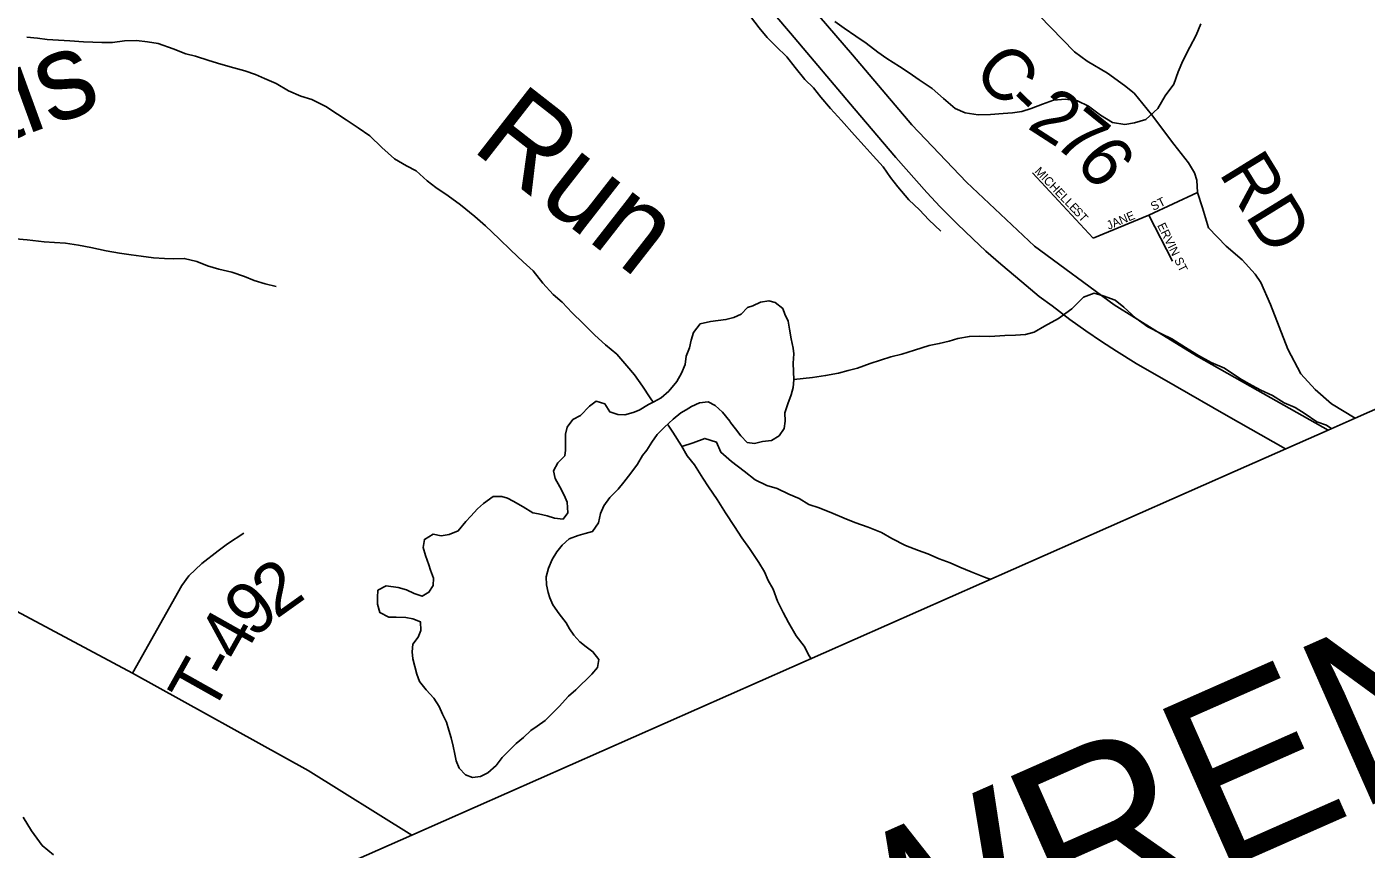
# Model space of a CAD drawing. Extents: x 1624196 to 2029251, y 146837 to 440034.
# Drawn here: x 1877828 to 1885609, y 208803 to 213582 of the extents above; entities that cross this region are included whole.
import ezdxf

# ---------------------------------------------------------------- set-up
doc = ezdxf.new("R2010")
doc.units = 0
for name, color, linetype in [('GM_X_Adjacent_County', 7, 'Continuous'), ('GM_X_Adjacent_County_Text', 7, 'Continuous'), ('GM_X_County', 7, 'Continuous'), ('GM_X_County_Road', 7, 'Continuous'), ('GM_X_County_Road_Text', 7, 'Continuous'), ('GM_X_Major_River', 7, 'Continuous'), ('GM_X_Minor_Lake', 7, 'Continuous'), ('GM_X_Minor_River', 7, 'Continuous'), ('GM_X_Minor_River_Text', 7, 'Continuous'), ('GM_X_Rail_Line', 7, 'Continuous'), ('GM_X_Township', 7, 'Continuous'), ('GM_X_Township_Road', 7, 'Continuous'), ('GM_X_Township_Road_Text', 7, 'Continuous'), ('GM_X_Township_Subdivision', 7, 'Continuous'), ('GM_X_Township_Subdivision_Text', 7, 'Continuous'), ('GM_X_US_Route', 7, 'Continuous')]:
    doc.layers.add(name, color=color, linetype=linetype)

msp = doc.modelspace()

# ---------------------------------------------------------------- linework, layer by layer
at = {"layer": 'GM_X_Adjacent_County'}
msp.add_lwpolyline([(1878108.3, 208019.6), (1880065.1, 208884.7), (1884848.8, 210999.6), (1885388.5, 211237.4), (1885546.1, 211307.1), (1890073.5, 213308.9)], dxfattribs=at)
at = {"layer": 'GM_X_County'}
msp.add_lwpolyline([(1890073.5, 213308.9), (1885546.1, 211307.1), (1885388.5, 211237.4), (1884848.8, 210999.6), (1880065.1, 208884.7), (1878108.3, 208019.6), (1877786.5, 208207.2), (1877670.4, 208205.2), (1877412.2, 208427.8), (1877089.9, 208638.3), (1876955.8, 208678.4), (1876777.6, 208858.8), (1876471.3, 209059.3), (1876141, 209360), (1875906.8, 209686.7), (1875026.1, 210272.1), (1874637.8, 210739.2), (1874737.8, 210835.4), (1874567.7, 211047.8), (1874173.4, 211280.4), (1873150.5, 212100.2)], dxfattribs=at)
at = {"layer": 'GM_X_County_Road'}
for points in [[(1885546.1, 211307.1), (1885408.1, 211391.4), (1885312.4, 211473.2), (1885229.1, 211564.3), (1885153.4, 211707.9), (1885053.2, 211967.2), (1884997.6, 212095.3), (1884964.7, 212144.3), (1884889.4, 212227.2), (1884795.2, 212306.3), (1884693.4, 212413.8), (1884657.6, 212530.6), (1884629.4, 212619.2), (1884624.9, 212690.9), (1884611.4, 212733.5), (1884577.8, 212791.9), (1884492.6, 212899.5), (1884362.5, 213072.3), (1884261.6, 213195.7), (1884205.5, 213240.6), (1884106.8, 213312.4), (1883987.5, 213381.3), (1883915.6, 213436.4), (1883642.1, 213717.2)], [(1873784, 212860.4), (1874228.6, 212421.7), (1874485.5, 212186.2), (1874734.2, 211964.1), (1874908.1, 211841), (1875503.3, 211402.1), (1876503.8, 210845.5), (1877088.7, 210547.5), (1878442.6, 209825.9), (1879462.9, 209260.7), (1880065.1, 208884.7)]]:
    msp.add_lwpolyline(points, dxfattribs=at)
at = {"layer": 'GM_X_Major_River'}
msp.add_lwpolyline([(1877982.9, 208769.8), (1877917.2, 208824.2), (1877855.6, 208908.7), (1877808.1, 208989.1)], dxfattribs=at)
at = {"layer": 'GM_X_Minor_Lake'}
for points in [[(1881916.5, 211283.2), (1881945.5, 211245.1), (1881977.2, 211204.9), (1882012.9, 211166.6), (1882054.8, 211160.3), (1882102.7, 211172.1), (1882154.7, 211177.8), (1882198.8, 211205.6), (1882229, 211247.5), (1882233.3, 211289.5), (1882231.6, 211337.6), (1882249.9, 211391.6), (1882268.2, 211443.6), (1882280.4, 211485.6), (1882284.7, 211529.6), (1882283, 211577.7), (1882281.3, 211627.8), (1882283.6, 211681.9), (1882279.8, 211714), (1882268.2, 211768.1), (1882258.5, 211824.3), (1882250.8, 211870.4), (1882231.1, 211912.6), (1882221.3, 211944.7), (1882175.6, 211979), (1882139.7, 211989.2), (1882089.8, 211981.5), (1882045.7, 211959.7), (1882015.7, 211949.9), (1881977.5, 211912.1), (1881935.5, 211892.3), (1881889.5, 211880.5), (1881845.5, 211874.8), (1881799.6, 211869), (1881739.6, 211855.4), (1881701.3, 211805.5), (1881687.1, 211761.5), (1881678.8, 211715.5), (1881658.5, 211667.5), (1881652.2, 211619.5), (1881632, 211569.5), (1881603.7, 211519.6), (1881557.4, 211463.8), (1881513.3, 211426), (1881471.2, 211402.2), (1881439.2, 211386.3), (1881385.1, 211354.6), (1881351, 211340.8), (1881303, 211327), (1881261.1, 211329.3), (1881215.3, 211343.6), (1881185.6, 211389.8)], [(1881185.6, 211389.8), (1881135.8, 211406.2), (1881097.7, 211376.3), (1881045.4, 211322.5), (1881001.3, 211298.8), (1880967.1, 211254.9), (1880956.9, 211214.9), (1880958.6, 211170.8), (1880958.3, 211120.7), (1880954.1, 211088.7), (1880913.9, 211046.9), (1880887.7, 211000.9), (1880897.4, 210956.8), (1880925.1, 210908.5), (1880950.7, 210860.3), (1880968.4, 210820.1), (1880972, 210758), (1880943.9, 210720.1), (1880894, 210726.4), (1880852.1, 210740.7), (1880800.3, 210751), (1880768.4, 210757.2), (1880712.7, 210791.6), (1880653, 210826), (1880621.1, 210842.2), (1880587.3, 210852.4), (1880537.3, 210852.7), (1880481.2, 210811), (1880447.1, 210781.1), (1880408.8, 210737.3), (1880378.7, 210707.4), (1880334.4, 210653.6), (1880282.4, 210631.9), (1880236.4, 210624.1), (1880188.6, 210632.4), (1880138.5, 210602.7), (1880130.2, 210556.6), (1880143.9, 210508.5), (1880163.5, 210454.2), (1880173.3, 210424.1), (1880191, 210377.9), (1880188.7, 210335.9), (1880164.5, 210296), (1880124.4, 210272.2), (1880078.6, 210288.4), (1880034.8, 210310.8), (1879985, 210323.1), (1879915.2, 210333.5), (1879867.1, 210307.7), (1879864.8, 210265.7), (1879866.6, 210225.6), (1879878.3, 210177.4), (1879932, 210151.1), (1879973.9, 210150.8), (1880029.8, 210148.5), (1880071.7, 210142.2), (1880115.5, 210123.9), (1880117.2, 210073.8), (1880101, 210033.9), (1880070.8, 209994), (1880066.5, 209949.9), (1880070.3, 209909.8), (1880082, 209863.7), (1880093.7, 209819.5), (1880109.4, 209777.4), (1880149, 209729), (1880192.7, 209680.7), (1880224.3, 209632.4), (1880244, 209588.2), (1880265.7, 209540), (1880279.4, 209493.8), (1880293.1, 209449.7), (1880304.7, 209401.5), (1880314.4, 209355.4), (1880322.2, 209315.2), (1880339.9, 209273.1), (1880377.6, 209234.8), (1880417.4, 209218.5), (1880463.4, 209224.2), (1880507.5, 209246), (1880555.6, 209289.8), (1880589.9, 209335.7), (1880630.1, 209375.5), (1880670.3, 209417.4), (1880714.4, 209451.2), (1880756.6, 209493), (1880792.7, 209516.8)], [(1880792.7, 209516.8), (1880838.8, 209550.6), (1880921.2, 209632.3), (1880975.4, 209692.1), (1881017.6, 209727.9), (1881110, 209819.5), (1881144.2, 209859.4), (1881150.5, 209905.4), (1881116.8, 209949.7), (1881077.1, 209978), (1881041.3, 210008.3), (1881005.6, 210046.5), (1880981.9, 210082.8), (1880962.1, 210118.9), (1880920.5, 210171.3), (1880884.9, 210223.6), (1880867.2, 210263.8), (1880857.4, 210293.9), (1880847.6, 210338), (1880845.9, 210386.1), (1880858.2, 210436.1), (1880880.5, 210486.1), (1880906.7, 210530), (1880938.9, 210569.9), (1880979.1, 210605.7), (1881031.1, 210625.4), (1881071.1, 210637.2), (1881115.1, 210649), (1881149.4, 210698.9), (1881161.7, 210752.9), (1881180, 210798.9), (1881216.2, 210846.7), (1881264.4, 210894.5), (1881296.6, 210936.4), (1881336.9, 210988.3), (1881375.1, 211040.1), (1881405.4, 211090), (1881429.5, 211121.9), (1881459.8, 211167.9), (1881490, 211211.8), (1881532.2, 211255.6), (1881582.4, 211301.4), (1881628.6, 211339.1), (1881658.6, 211355), (1881690.7, 211374.8), (1881736.7, 211396.6), (1881786.7, 211402.3), (1881826.5, 211380.1), (1881870.2, 211341.7), (1881911.8, 211289.4), (1881916.5, 211283.2)]]:
    msp.add_lwpolyline(points, dxfattribs=at)
at = {"layer": 'GM_X_Minor_River'}
for points in [[(1882032.1, 213642.5), (1882083.6, 213576.1), (1882129.2, 213519.8), (1882178.8, 213469.4), (1882244.3, 213406.9), (1882291.9, 213344.5), (1882347.3, 213276.1), (1882399, 213227.7), (1882440.6, 213173.4), (1882498, 213106.9), (1882561.5, 213036.4), (1882636.9, 212951.9), (1882692.4, 212889.5), (1882745.9, 212831), (1882803.5, 212768.6), (1882845, 212706.3), (1882888.6, 212651.9), (1882952, 212575.4), (1883013.6, 212519), (1883069.1, 212460.6), (1883138.6, 212394)], [(1882523.1, 213611.6), (1882576.8, 213573.2), (1882644.4, 213526.7), (1882704.1, 213486.3), (1882771.6, 213433.9), (1882825.3, 213397.5), (1882898.9, 213351), (1882954.6, 213314.6), (1883012.2, 213274.2), (1883087.8, 213223.7), (1883153.3, 213165.2), (1883220.9, 213106.7), (1883278.6, 213082.3), (1883354.4, 213069.9), (1883426.3, 213071.4), (1883500.2, 213077), (1883554.2, 213082.7), (1883608.1, 213090.4), (1883662.1, 213106.1), (1883728.2, 213131.8), (1883792.2, 213155.4), (1883862.1, 213161), (1883932, 213150.6), (1883995.7, 213120.2), (1884065.2, 213067.7), (1884134.8, 213025.2), (1884206.7, 213014.8), (1884262.6, 213024.5), (1884328.6, 213042.1), (1884398.9, 213107.8), (1884441.3, 213179.6), (1884491.6, 213247.5), (1884516, 213319.4), (1884544.4, 213383.4), (1884584.8, 213463.2), (1884621.2, 213533.1), (1884649.5, 213599.1)], [(1877828.2, 213521.1), (1877890.1, 213514.7), (1877946, 213508.4), (1878011.8, 213504), (1878077.7, 213499.6), (1878157.6, 213495.1), (1878211.5, 213492.8), (1878263.4, 213490.5), (1878325.3, 213490.1), (1878395.2, 213499.7), (1878465.1, 213501.3), (1878528.9, 213494.9), (1878590.8, 213484.5), (1878678.4, 213454), (1878752.2, 213425.5), (1878808, 213411.1), (1878885.7, 213386.6), (1878955.4, 213364.2), (1879031.2, 213343.7), (1879095, 213325.3), (1879156.7, 213304.9), (1879208.5, 213280.5), (1879276.2, 213252.1), (1879347.8, 213209.6), (1879419.5, 213179.1), (1879483.3, 213158.7), (1879564.9, 213118.2), (1879632.5, 213073.7), (1879684.3, 213041.4)], [(1879684.3, 213041.4), (1879753.9, 212994.9), (1879821.5, 212948.4), (1879890.9, 212879.9), (1879964.4, 212815.4), (1880034, 212772.9), (1880089.8, 212744.5), (1880153.3, 212686), (1880205, 212647.7), (1880276.6, 212599.2), (1880348.1, 212546.7), (1880431.6, 212480.1), (1880493.1, 212425.6), (1880572.5, 212349), (1880640, 212284.5), (1880711.5, 212216), (1880769.1, 212163.6), (1880826.5, 212091.1), (1880886, 212026.7), (1880937.7, 211982.3), (1880997.2, 211919.8), (1881058.7, 211859.4), (1881128.2, 211788.8), (1881189.7, 211734.4), (1881255.3, 211679.9), (1881314.8, 211611.4), (1881358.4, 211559.1), (1881405.9, 211492.7), (1881449.4, 211426.4), (1881467.1, 211400.2)], [(1877763.1, 212349.7), (1877831, 212343.3), (1877928.8, 212332.7), (1877988.6, 212328.3), (1878052.5, 212323.9), (1878128.3, 212313.4), (1878200.1, 212299), (1878289.9, 212280.4), (1878367.6, 212265.9), (1878435.5, 212257.5), (1878493.3, 212249.2), (1878565.1, 212238.7), (1878629, 212234.3), (1878682.9, 212234), (1878742.8, 212235.7), (1878816.6, 212217.2), (1878878.3, 212192.8), (1878944.1, 212172.4), (1879019.9, 212155.9), (1879093.6, 212131.4), (1879149.4, 212107), (1879213.2, 212088.6), (1879276.9, 212072.2)], [(1882284.6, 211531.3), (1882392.6, 211543), (1882468.5, 211554.6), (1882544.5, 211568.2), (1882600.5, 211583.9), (1882654.5, 211597.6), (1882728.5, 211625.2), (1882848.6, 211664.5), (1882912.6, 211680.2), (1882984.6, 211701.8), (1883070.6, 211729.4), (1883128.6, 211741), (1883186.6, 211754.7), (1883236.6, 211770.4), (1883304.5, 211782.1), (1883362.4, 211783.7), (1883422.3, 211781.4), (1883510.2, 211786.9), (1883572.1, 211790.5), (1883630.1, 211794.2), (1883680.1, 211807.9), (1883740.2, 211841.6), (1883822.3, 211887.2), (1883898.5, 211942.9), (1883966.9, 212010.6), (1884028.9, 212034.2), (1884080.7, 212017.9), (1884150.4, 211993.5), (1884202.1, 211953.1), (1884271.6, 211888.6), (1884341.2, 211838.1), (1884420.8, 211797.5), (1884480.5, 211769.1), (1884560.1, 211718.6), (1884635.7, 211672.1), (1884709.3, 211631.6), (1884786.9, 211597.1), (1884874.4, 211538.4), (1884926.2, 211508.1), (1884997.8, 211469.6), (1885065.5, 211439.2), (1885133.1, 211396.7), (1885196.9, 211370.3), (1885254.5, 211331.9), (1885322.1, 211285.4), (1885377.9, 211267), (1885408.8, 211246)], [(1881550.5, 211272.3), (1881581.9, 211225.2), (1881631.4, 211146.8), (1881665, 211088.5), (1881706.6, 211036.2), (1881756, 210957.8), (1881787.6, 210907.5), (1881839.1, 210835), (1881886.5, 210756.6), (1881940, 210678.2), (1881981.5, 210611.8), (1882027, 210549.4), (1882080.4, 210469), (1882114.1, 210414.7), (1882135.7, 210364.5), (1882163.3, 210314.2), (1882188.9, 210243.9), (1882222.4, 210177.6), (1882254, 210119.3), (1882297.4, 210042.9), (1882345, 209982.6), (1882372.6, 209926.3), (1882384.7, 209909)], [(1881633.5, 211143.1), (1881699.4, 211164.4), (1881767.4, 211190.1), (1881835.2, 211167.6), (1881860.8, 211109.4), (1881922.3, 211054.9), (1881995.9, 211000.4), (1882059.4, 210949.9), (1882127.1, 210915.5), (1882186.9, 210899.1), (1882254.6, 210866.7), (1882314.3, 210840.3), (1882372, 210805.9), (1882431.8, 210785.5), (1882513.5, 210752.9), (1882577.2, 210726.5), (1882639, 210702.1), (1882716.7, 210673.6), (1882794.3, 210643.1), (1882854, 210608.7), (1882933.6, 210568.1), (1883009.3, 210537.6), (1883063.1, 210519.3), (1883128.9, 210490.9), (1883192.6, 210466.4), (1883248.3, 210442.1), (1883314.1, 210413.6), (1883391.7, 210383.1), (1883428.4, 210370.4)]]:
    msp.add_lwpolyline(points, dxfattribs=at)
at = {"layer": 'GM_X_Rail_Line'}
msp.add_lwpolyline([(1881866.2, 214012.5), (1882264.4, 213544.2), (1882634.3, 213106.5), (1882876.9, 212822.8), (1883056.7, 212619.7), (1883134.9, 212535.9), (1883234, 212436.7), (1883323.5, 212349.7), (1883400, 212278.8), (1883486.3, 212202.2), (1883608, 212099), (1883710.3, 212015.2), (1883784.5, 211959.6), (1883888.5, 211881.4), (1883981.2, 211815.3), (1884072.2, 211753.2), (1884158.5, 211696.8), (1884272.9, 211624.3), (1884500.2, 211494.5), (1884796, 211325.3), (1885141, 211128.6)], dxfattribs=at)
at = {"layer": 'GM_X_Township'}
msp.add_lwpolyline([(1890073.5, 213308.9), (1885546.1, 211307.1), (1885388.5, 211237.4), (1884848.8, 210999.6), (1880065.1, 208884.7), (1878108.3, 208019.6), (1877786.5, 208207.2), (1877670.4, 208205.2), (1877412.2, 208427.8), (1877089.9, 208638.3), (1876955.8, 208678.4), (1876777.6, 208858.8), (1876471.3, 209059.3), (1876141, 209360), (1875906.8, 209686.7), (1875026.1, 210272.1), (1874637.8, 210739.2), (1874737.8, 210835.4), (1874567.7, 211047.8), (1874173.4, 211280.4), (1873150.5, 212100.2)], dxfattribs=at)
at = {"layer": 'GM_X_Township_Road'}
msp.add_lwpolyline([(1878442.6, 209825.9), (1878728.4, 210334.9), (1878770.3, 210392.1), (1878844.6, 210462.6), (1878939.9, 210536.9), (1878995.1, 210577), (1879089.6, 210639.9)], dxfattribs=at)
at = {"layer": 'GM_X_Township_Subdivision'}
for points in [[(1884023.9, 212353.4), (1883671.5, 212733.9)], [(1884629.4, 212619.2), (1884346.2, 212487.7), (1884023.9, 212353.4)], [(1884346.2, 212487.7), (1884484.3, 212219.3)]]:
    msp.add_lwpolyline(points, dxfattribs=at)
at = {"layer": 'GM_X_US_Route'}
msp.add_lwpolyline([(1872467.2, 227002.3), (1875082.4, 222440.1), (1875172.3, 222299.8), (1875256.2, 222177.5), (1875350, 222023.2), (1875473.8, 221844.8), (1875671.5, 221580.1), (1880530.7, 215906.9), (1880748.6, 215631.5), (1881438.7, 214826.7), (1882152.7, 213969.1), (1882625.2, 213419.7), (1882969.7, 213011.7), (1883288.2, 212679.7), (1883681.7, 212306.3), (1884144.2, 211965.7), (1884381.9, 211819), (1884622.6, 211669.3), (1884980.6, 211468.6), (1885388.5, 211237.4)], dxfattribs=at)

# ---------------------------------------------------------------- texts
at = {"layer": 'GM_X_Adjacent_County_Text'}
msp.add_text('LAWRENCE COUNTY', height=1000, rotation=23.82598, dxfattribs=at).set_placement((1881198, 207097.1))
at = {"layer": 'GM_X_County_Road_Text'}
for s, rotation, p in [('C', 313.49852, (1883315.7, 213311.1)), ('-', 315.57815, (1883493.7, 213123.9)), ('2', 327.14923, (1883633.3, 212996.4)), ('7', 321.12198, (1883781.8, 212901)), ('6', 307.58129, (1883912.6, 212798.4)), ('RD', 301.64014, (1884750, 212732))]:
    msp.add_text(s, height=300, rotation=rotation, dxfattribs=at).set_placement(p)
at = {"layer": 'GM_X_Minor_River_Text'}
for s, height, rotation, p in [('Gervais', 500.01, 20.00265, (1876113.6, 212331.9)), ('Run', 499.99, 322.00097, (1880402.6, 212872.3))]:
    msp.add_text(s, height=height, rotation=rotation, dxfattribs=at).set_placement(p)
at = {"layer": 'GM_X_Township_Road_Text'}
for s, rotation, p in [('2', 35.53238, (1879276.7, 210137)), ('9', 41.01899, (1879143.2, 210020.4)), ('4', 60.64047, (1879069.7, 209880.3)), ('-', 60.68538, (1879009.4, 209772.9)), ('T', 60.68835, (1878899.6, 209577.2))]:
    msp.add_text(s, height=300, rotation=rotation, dxfattribs=at).set_placement(p)
at = {"layer": 'GM_X_Township_Subdivision_Text'}
for s, rotation, p in [('MICHELLE', 313.83096, (1883679.5, 212738.3)), ('ST', 26.56505, (1884372.5, 212511.4)), ('ST', 312.51437, (1883904.1, 212504.9)), ('JANE', 22.75141, (1884113.5, 212401.6)), ('ERVIN ST', 296.14708, (1884394, 212427.9))]:
    msp.add_text(s, height=50, rotation=rotation, dxfattribs=at).set_placement(p)

doc.saveas('drawing.dxf')
